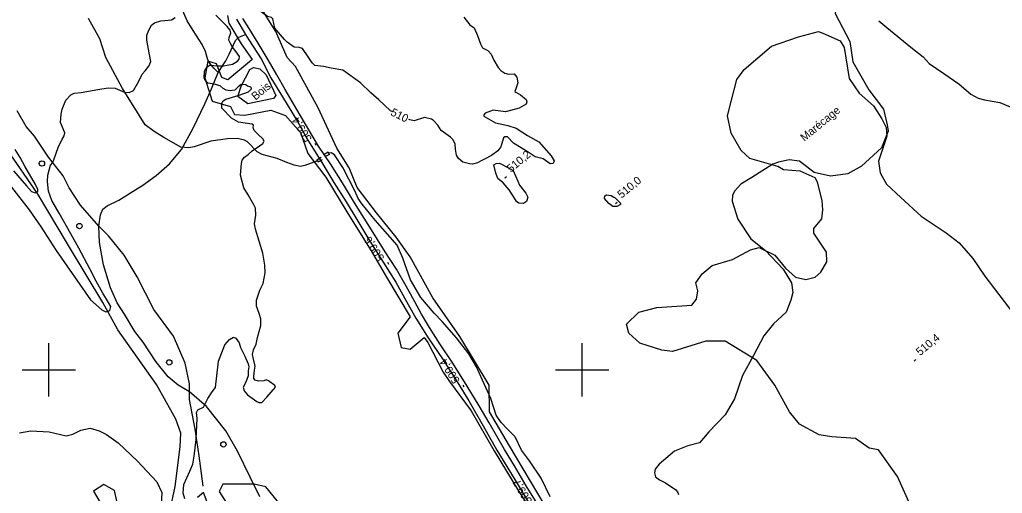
# Model space of a CAD drawing. Extents: x 347059 to 352153, y 6073752 to 6078601.
# Drawn here: x 348584 to 349136, y 6076130 to 6076397 of the extents above; entities that cross this region are included whole.
import ezdxf

# ---------------------------------------------------------------- set-up
doc = ezdxf.new("R2010")
doc.units = 0
for name, color, linetype in [('Level 1', 7, 'Continuous'), ('Level 2', 7, 'Continuous'), ('Level 21', 7, 'Continuous'), ('Level 22', 7, 'Continuous'), ('Level 26', 7, 'Continuous'), ('Level 3', 7, 'Continuous'), ('Level 36', 7, 'Continuous'), ('Level 4', 7, 'Continuous'), ('Level 44', 7, 'Continuous'), ('Level 61', 7, 'Continuous'), ('Level 7', 7, 'Continuous')]:
    doc.layers.add(name, color=color, linetype=linetype)

msp = doc.modelspace()

# ---------------------------------------------------------------- linework, layer by layer
at = {"layer": 'Level 1'}
for points in [[(349046.37, 6076460.32), (349055.68, 6076451.37), (349057.54, 6076432.63), (349051.35, 6076415.66), (349045.19, 6076408.87), (349043.05, 6076405.15), (349042.32, 6076400.66), (349050.52, 6076384.89), (349052.32, 6076373.37), (349061.18, 6076357.53), (349069.52, 6076346.64), (349071.5, 6076337.95), (349072.08, 6076334.39), (349068.34, 6076324.98), (349057.13, 6076314.61), (349049.52, 6076310.33), (349039.64, 6076309.01), (349030.49, 6076311.05), (349022.23, 6076317.44), (349016.49, 6076318.28), (349010.5, 6076316.89), (349007.25, 6076315.83)], [(349007.25, 6076315.83), (348995.44, 6076308.17), (348989.32, 6076304.43), (348985.77, 6076300.65), (348984.6, 6076298.1), (348984.39, 6076295.01), (348987.54, 6076284.83), (348994.96, 6076273.78), (349003.07, 6076267.12), (349013.04, 6076256.69), (349017.81, 6076248.9), (349018.5, 6076243.48), (349017.32, 6076239.13), (349014.7, 6076232.53), (349007.65, 6076225.84), (349002.28, 6076219.2), (348996.42, 6076208.1), (348990.22, 6076196.88), (348985.75, 6076183.57), (348980.42, 6076174.72), (348971.21, 6076165.03), (348968.31, 6076161.57), (348965.98, 6076158.95), (348959.5, 6076157.16), (348951.89, 6076154.12), (348943.26, 6076146.86), (348941.07, 6076144.03), (348940.69, 6076141.93), (348941.34, 6076139.77), (348943.55, 6076137.99), (348946.96, 6076136.42), (348952.68, 6076132.35), (348953.7, 6076131.32), (348954.26, 6076129.89)]]:
    msp.add_lwpolyline(points, dxfattribs=at)
at = {"layer": 'Level 2'}
for points in [[(348793.49, 6076345.17), (348792.18, 6076345.8), (348785.64, 6076351.98), (348781.19, 6076355.86), (348775.38, 6076361.53), (348765.48, 6076368.61), (348758.85, 6076369.75), (348754.63, 6076370.77), (348749.74, 6076371.36), (348748.11, 6076372.76), (348745.88, 6076376.12), (348742.84, 6076380.9), (348740.9, 6076381.52), (348738.15, 6076381.59), (348734.05, 6076384.43), (348732.59, 6076385.9), (348727.25, 6076392.26), (348726.04, 6076397.61), (348725.29, 6076398.33), (348723.14, 6076398.84), (348718.13, 6076402.41), (348715.86, 6076405.82)], [(348599.51, 6076309.51), (348600.96, 6076315.12), (348602.4, 6076316.63), (348602.99, 6076318.78), (348605.3, 6076325.12), (348607.49, 6076329.87), (348608.73, 6076331.76), (348609.01, 6076333.49), (348606.72, 6076339.15), (348607, 6076343.89), (348607.51, 6076346.78), (348609.72, 6076351.82), (348612.51, 6076354.76), (348614.33, 6076355.65), (348618.25, 6076356.03), (348627.56, 6076357.77), (348633.5, 6076358.8), (348637.3, 6076358.52), (348642.64, 6076356.3), (348645.19, 6076356.05), (348647.77, 6076357.18), (348650.56, 6076362.03), (348652.58, 6076366.49), (348654.26, 6076368.35), (348656.29, 6076370.91), (348657.44, 6076373.54), (348657.06, 6076375.4), (348655.11, 6076385.57), (348655.25, 6076388.42), (348656.34, 6076391.27), (348657.79, 6076394.02), (348659.58, 6076395.28), (348663.05, 6076396.49), (348665.33, 6076396.55), (348669.1, 6076396.93), (348671.12, 6076398.4)], [(348708.46, 6076316.11), (348708.89, 6076317.98), (348710.12, 6076319.72), (348712.14, 6076321.19), (348714.49, 6076323.21), (348718.52, 6076326.13), (348720.53, 6076327.45), (348721.14, 6076328.79), (348720.43, 6076330.09), (348717.82, 6076332.47), (348715.64, 6076334.68), (348715.02, 6076336.19), (348715.13, 6076337.64), (348714.38, 6076338.36), (348710.53, 6076338.86), (348706.67, 6076339.36), (348702.74, 6076341.69), (348697.44, 6076347.34), (348697.44, 6076350.19), (348698.04, 6076351.39), (348699.65, 6076352.37), (348707.08, 6076354.54), (348712.44, 6076356.56), (348714.03, 6076358.2), (348713.87, 6076359.02), (348711.87, 6076359.75), (348710.82, 6076360.49), (348708.19, 6076360.53), (348706.48, 6076359.34), (348704.73, 6076357.42), (348701.98, 6076356.96), (348699.81, 6076357.41), (348698.19, 6076358.33), (348696.52, 6076359.8), (348693.12, 6076360.85), (348689.69, 6076361.36), (348688.05, 6076362.94), (348687.5, 6076364.37), (348687.69, 6076367.94), (348688.58, 6076370.07), (348690.38, 6076371.48), (348695.4, 6076371.04), (348698.27, 6076371.14), (348700.43, 6076371.55), (348703.33, 6076372.15), (348706.17, 6076373.77), (348707.21, 6076374.94), (348707.25, 6076376.47), (348705.38, 6076378.95), (348703.35, 6076381.59), (348702.29, 6076383.63), (348701.26, 6076385.61), (348701.52, 6076387.05), (348702.52, 6076389.69), (348702.04, 6076391.18), (348700.43, 6076393.2), (348694.09, 6076399.59)], [(348833.48, 6076398.59), (348836.79, 6076394.2), (348839.25, 6076392.6), (348841.22, 6076388.12), (348842.82, 6076383.47), (348843.92, 6076381.18), (348847, 6076379.73), (348848.86, 6076377.78), (348850.43, 6076374.31), (348852.83, 6076370.12), (348854.36, 6076368.48), (348856.54, 6076366.95), (348858.56, 6076366.49), (348861.73, 6076366.63), (348863.24, 6076364.75), (348863.78, 6076361.61), (348862.97, 6076358.67), (348862.08, 6076356.72), (348862.8, 6076356.21), (348865.43, 6076354.76), (348868.57, 6076352.09), (348868.88, 6076350.93), (348868.51, 6076349.49)], [(348868.51, 6076349.49), (348864.6, 6076347.23), (348856.94, 6076345.17), (348850.02, 6076346.21), (348845.54, 6076344.45), (348844.74, 6076343.62), (348844.79, 6076342.76), (348851.28, 6076339.03), (348858.2, 6076337.54), (348862.88, 6076335.95), (348869.39, 6076331.94), (348875.65, 6076328.39), (348882.68, 6076320.54), (348884.26, 6076317.6), (348883.82, 6076316.18), (348881.97, 6076315.89), (348878.04, 6076318.71), (348873.68, 6076319.82), (348869.58, 6076322.57), (348861.37, 6076327.55), (348858.1, 6076331.08), (348856.57, 6076331.21), (348855.79, 6076330.55), (348854.23, 6076325.48), (348852.58, 6076323.18), (348849.09, 6076320.68), (348845.03, 6076318.67), (348843.25, 6076317.68), (348841.22, 6076316.51)], [(348841.22, 6076316.51), (348838.29, 6076315.83), (348836.59, 6076315.89), (348832.95, 6076316.94), (348830.53, 6076319.02), (348829.42, 6076320.83), (348828.85, 6076324.17), (348828.69, 6076327.11), (348827.54, 6076329.37), (348825.98, 6076330.97), (348820.65, 6076334.64), (348818.89, 6076337.8), (348816.35, 6076340.38), (348815.33, 6076341.16), (348811.4, 6076342.11), (348805.52, 6076340.22), (348803.14, 6076340.75), (348802.54, 6076341)], [(348580.2, 6076312.03), (348587.57, 6076303.5), (348590.35, 6076300.43), (348592.35, 6076299.7), (348593.84, 6076300.39), (348593.89, 6076301.57), (348592.54, 6076304.23), (348586.64, 6076314.71), (348583.99, 6076319.52), (348581.24, 6076323.97)], [(348682.96, 6076160.68), (348683.21, 6076164.96), (348683.56, 6076172.63), (348683.15, 6076175.95), (348683.92, 6076177.43), (348686.98, 6076178.87), (348689.54, 6076183.88), (348691.88, 6076187.66), (348693.74, 6076190.08), (348694.59, 6076196.53), (348695.52, 6076204.94), (348698.98, 6076214.05), (348701.78, 6076217.14), (348703.86, 6076218.37), (348705.2, 6076217.76), (348707.22, 6076215.27), (348707.9, 6076212.59), (348710.39, 6076207.65), (348712.26, 6076203.27), (348712.51, 6076201.72), (348712.27, 6076199.47), (348712.28, 6076196.62), (348710.84, 6076193.07), (348709.37, 6076190.18), (348709.95, 6076188.09), (348711.91, 6076185.82), (348717.06, 6076182.08), (348718.27, 6076181.62), (348719.89, 6076181.65), (348722.6, 6076184.52), (348727.65, 6076190.22), (348727.21, 6076191.2), (348723.59, 6076193.81), (348722.37, 6076194.26), (348720.94, 6076193.71), (348718.06, 6076193.56), (348716.12, 6076194.07), (348715.47, 6076195.14), (348715.42, 6076196.46), (348715.74, 6076199.73), (348716.14, 6076202.11), (348715.17, 6076205.91), (348714.57, 6076208.66), (348715.14, 6076211.33), (348716.62, 6076214.51), (348717.49, 6076218.25), (348719.24, 6076224.92), (348719.23, 6076228.73), (348718.43, 6076231.71), (348716.97, 6076235.77), (348716.93, 6076239.14), (348718.82, 6076244.85), (348720.64, 6076248.59), (348721.67, 6076254.51), (348721.63, 6076258.83), (348720.38, 6076265.65), (348716.41, 6076279.26), (348715.75, 6076282.23), (348716.56, 6076287.14), (348716.26, 6076290.97), (348715.45, 6076292.86), (348712.13, 6076298.58), (348709.7, 6076302.35), (348707.89, 6076309.5), (348708.46, 6076316.11)], [(348861.94, 6076296.57), (348859.02, 6076301.24), (348855.55, 6076305.31), (348852.67, 6076307.78), (348851.5, 6076310.62), (348850.41, 6076315.41), (348851.61, 6076316.2), (348853.48, 6076316.28), (348858.52, 6076313.65), (348861.23, 6076312.12), (348863.84, 6076306.16), (348864.76, 6076304.01), (348868.34, 6076299.39), (348869.44, 6076297.1), (348868.67, 6076294.72), (348866.96, 6076293.57), (348864.5, 6076293.74), (348863.04, 6076294.68), (348861.94, 6076296.57)], [(348579.06, 6076302.81), (348588.96, 6076290.08), (348595.72, 6076280.36), (348604.12, 6076267.16), (348623.47, 6076239.38), (348629.95, 6076233.78), (348632.07, 6076232.6), (348634.38, 6076233.36), (348635.01, 6076235.68), (348633.72, 6076237.97), (348630.36, 6076243.12), (348626.62, 6076249.99), (348623.09, 6076256.76), (348616.92, 6076268.49), (348612.38, 6076276.58), (348605.85, 6076288.26), (348601.82, 6076295.29), (348599.87, 6076300.56), (348599.33, 6076306.09), (348599.51, 6076309.51)], [(348918.6, 6076296.89), (348921.59, 6076293.86), (348921.51, 6076292.98), (348919.6, 6076291.88), (348917.34, 6076291.99), (348915.13, 6076293.57), (348912.58, 6076296.43), (348912.78, 6076297.88), (348913.64, 6076298.53), (348916.27, 6076298.06), (348917.82, 6076297.2), (348918.6, 6076296.89)], [(348583.59, 6076164.47), (348590.05, 6076165.72), (348600.33, 6076165.16), (348609.9, 6076162.88), (348613.59, 6076163.67), (348618.1, 6076166.06), (348623.39, 6076167.07), (348628.44, 6076165.62), (348632.46, 6076163.61), (348639.05, 6076158.8), (348650.01, 6076148.53), (348660.74, 6076136.92), (348663.58, 6076130.97), (348663.26, 6076123.86)], [(348681.04, 6076146.78), (348681.04, 6076146.78), (348681.75, 6076151.33), (348682.96, 6076160.68)], [(348676.56, 6076127.45), (348675.6, 6076130.55), (348676.01, 6076135.41), (348679.44, 6076142.9), (348681.04, 6076146.78)]]:
    msp.add_lwpolyline(points, dxfattribs=at)
at = {"layer": 'Level 21'}
for points in [[(348705.7, 6076397.36), (348710.77, 6076388.73), (348712.48, 6076385.82), (348719.48, 6076375), (348724.88, 6076364.39), (348731.48, 6076353.6), (348739.85, 6076339.73), (348745.66, 6076329.25), (348753.7, 6076316.75), (348760.42, 6076305.46), (348767.36, 6076294.52), (348773.3, 6076284.53), (348780.63, 6076272.34), (348788.19, 6076260.57), (348795.2, 6076249.31), (348801.22, 6076238.49), (348806.56, 6076229.12), (348813.48, 6076217.94), (348821.53, 6076206.14), (348829.81, 6076193.18), (348836.3, 6076182.61), (348844.28, 6076168.49), (348852.06, 6076154.82), (348861.79, 6076138.79), (348870.19, 6076124.73)], [(348795.62, 6076256.63), (348789.27, 6076266.5), (348780.57, 6076280.24), (348772.06, 6076293.91), (348765.19, 6076305.21), (348758.46, 6076315.89), (348751.84, 6076325.99), (348746.36, 6076335.17), (348739.65, 6076346.54), (348733.01, 6076357.83), (348728.3, 6076366.01), (348723.38, 6076374.54), (348717.84, 6076383.89), (348712.7, 6076392.23), (348709.2, 6076397.86)], [(348875.58, 6076123.22), (348868.5, 6076134.7), (348862, 6076145.85), (348856.39, 6076155.2), (348847.74, 6076170.1), (348842.18, 6076179.7), (348835.33, 6076190.79), (348827.34, 6076203.76), (348819.95, 6076214.7), (348814.22, 6076223.74), (348809.67, 6076231.37), (348803.46, 6076242.85), (348795.62, 6076256.63)]]:
    msp.add_lwpolyline(points, dxfattribs=at)
at = {"layer": 'Level 22'}
for points in [[(348695.34, 6076367.44), (348692.93, 6076369.77), (348690.98, 6076372.1), (348689.48, 6076374.59), (348688.28, 6076379.14), (348686.41, 6076383.06), (348681.19, 6076391.05), (348677.94, 6076396.43), (348674.66, 6076403.82), (348674.24, 6076407.08), (348673.91, 6076410.94), (348674.71, 6076415.08), (348677.69, 6076423.01), (348679.08, 6076427.41), (348680.75, 6076433.78), (348682.25, 6076436.53)], [(348718.72, 6076128.56), (348713.44, 6076139.12), (348706.17, 6076154.16), (348699.58, 6076165.57), (348688.71, 6076179.38), (348679.25, 6076187.61), (348672.73, 6076191.41), (348667.28, 6076196.11), (348660.27, 6076204.62), (348653.06, 6076215.52), (348648.53, 6076221.62), (348642.67, 6076231.27), (348638.57, 6076237.74), (348634.72, 6076246.07), (348630.85, 6076259.05), (348628.58, 6076271.73), (348628.22, 6076280.91), (348629.07, 6076287.2), (348630.48, 6076290.35), (348632.92, 6076292.26), (348639.37, 6076295.46), (348649.08, 6076301.56), (348652.86, 6076303.93), (348660.48, 6076309.39), (348667.99, 6076315.97), (348674.68, 6076323.96), (348681.27, 6076336.07), (348687.75, 6076349.67), (348691.55, 6076358.15), (348695.34, 6076367.44), (348699.55, 6076374.01), (348701.53, 6076377.71), (348704.98, 6076385.44), (348707, 6076387.22), (348709.81, 6076388.32), (348710.77, 6076388.73)], [(348686.96, 6076134.42), (348684.58, 6076151.5), (348682.36, 6076166.62), (348679.2, 6076183.21), (348679.25, 6076187.61), (348679.29, 6076192.01), (348676.69, 6076203.65), (348670.26, 6076218.96), (348659.09, 6076234.03), (348649.73, 6076252.3), (348642.38, 6076264.6), (348633.61, 6076275.39), (348628.22, 6076280.91), (348617.98, 6076292.73), (348611.47, 6076302.43), (348608.05, 6076309.18), (348599.97, 6076319.68), (348591.93, 6076331.56), (348587.41, 6076336.94), (348582.21, 6076345.8)]]:
    msp.add_lwpolyline(points, dxfattribs=at)
at = {"layer": 'Level 26'}
for p, q in [((348757.19, 6076322.49), (348754.69, 6076321.07)), ((348757.91, 6076321.22), (348757.19, 6076322.49)), ((348750.79, 6076318.29), (348753.29, 6076319.71)), ((348750.79, 6076318.29), (348751.52, 6076317.03)), ((348751.52, 6076317.03), (348754.01, 6076318.47)), ((348757.91, 6076321.22), (348755.39, 6076319.81))]:
    msp.add_line(p, q, dxfattribs=at)
at = {"layer": 'Level 3'}
for p, q in [((348750.48, 6076326.3), (348749.85, 6076327.33)), ((348856.6, 6076308.13), (348857.52, 6076308.9)), ((348918.8, 6076293.54), (348919.72, 6076294.31)), ((348791.38, 6076259.35), (348790.73, 6076260.35)), ((349086.7, 6076204.95), (349087.62, 6076205.72)), ((348833.68, 6076190.33), (348833.05, 6076191.34))]:
    msp.add_line(p, q, dxfattribs=at)
at = {"layer": 'Level 36'}
for centre in [(348596.23, 6076316.16), (348617.3, 6076280.94), (348667.83, 6076204.18), (348698.25, 6076157.98)]:
    msp.add_circle(centre, 1.5, dxfattribs=at)
at = {"layer": 'Level 4'}
for points in [[(348751.13, 6076317.63), (348744.03, 6076315.07), (348741.7, 6076314.38), (348738.15, 6076315.13), (348733.86, 6076316.77), (348728.52, 6076318.94), (348720.1, 6076321.21), (348717.27, 6076322.8), (348711.73, 6076328.41), (348710.1, 6076329.29), (348705.96, 6076330.3), (348700.62, 6076330.07), (348691.28, 6076328.79), (348681.83, 6076325.61), (348678.76, 6076324.98), (348674.29, 6076325.4), (348664.85, 6076330.75), (348659.32, 6076334.12), (348654.35, 6076337.9), (348646.6, 6076350.32), (348641.59, 6076358.43), (348632.13, 6076375.74), (348628.7, 6076386.25), (348622.42, 6076397.83)], [(349066.93, 6076396.4), (349071.43, 6076392.73), (349084.9, 6076381.55), (349091.74, 6076376.16), (349095.25, 6076372.5), (349103.38, 6076366.82), (349111.86, 6076361.08), (349118.57, 6076355.12), (349122.72, 6076352.95), (349126.24, 6076352.07), (349134.86, 6076350.4), (349140.74, 6076347.95)], [(348662.5, 6076093.85), (348671.11, 6076134.25), (348673.96, 6076156.54), (348674.3, 6076164.34), (348671.55, 6076172.25), (348660.65, 6076191.63), (348638.84, 6076222.56), (348630.52, 6076237.81), (348611.23, 6076270.03), (348593.64, 6076299.17), (348576.64, 6076324.03)], [(348882, 6076128.39), (348877.04, 6076138.95), (348870.41, 6076148.72), (348865.96, 6076154.69), (348862.37, 6076162.34), (348857.91, 6076166.8), (348854.56, 6076170.38), (348851.74, 6076174.4), (348848.68, 6076183.84), (348843.94, 6076194.14), (348840.55, 6076201.65), (348836.31, 6076208.9), (348829.29, 6076218.05), (348821.39, 6076227.19), (348816.88, 6076231.85), (348809.35, 6076240.72), (348803.54, 6076250.66), (348799.24, 6076262.8), (348795.97, 6076270.17), (348790.52, 6076276.3), (348783.68, 6076284.25), (348776.28, 6076293.16), (348774, 6076296.41), (348772.13, 6076300.76), (348765.41, 6076313.92), (348760.81, 6076321), (348758.95, 6076322.14), (348757.57, 6076321.88)]]:
    msp.add_lwpolyline(points, dxfattribs=at)
at = {"layer": 'Level 44'}
for points in [[(348882.86, 6076117.33), (348859.2, 6076157.11), (348847.88, 6076176.3), (348847.8, 6076191.36), (348831.28, 6076218.78), (348816.11, 6076240.42), (348803.29, 6076263.57), (348795.35, 6076274.72), (348784.43, 6076288.44), (348773.47, 6076302.72), (348768.96, 6076313.77), (348762.11, 6076324.78), (348751.62, 6076347.57), (348738.82, 6076370.81), (348734.21, 6076375.76), (348727.66, 6076390.48), (348718.88, 6076404.5)], [(348700.66, 6076399.44), (348701.36, 6076395.23), (348708.25, 6076383.47), (348714.48, 6076374.63), (348713, 6076373.37), (348700.7, 6076363.28), (348697.31, 6076364.47), (348694.32, 6076372.3), (348689.49, 6076373.78), (348687.88, 6076364.3), (348691.89, 6076351.17), (348702.21, 6076348.32)], [(348718.84, 6076369.43), (348722.29, 6076366.04), (348727.81, 6076354.49), (348726.45, 6076352.74), (348711.99, 6076349.67), (348706.41, 6076353.82), (348708.28, 6076359.6), (348713.14, 6076369.12), (348715.26, 6076370.16), (348718.84, 6076369.43)], [(348702.21, 6076348.32), (348704.45, 6076343.64), (348710.24, 6076343.39), (348725, 6076346.11), (348733.11, 6076343.21), (348741.63, 6076333.6), (348745.66, 6076321.69), (348755.9, 6076308.43), (348767.72, 6076288.86), (348781.37, 6076266.93), (348789.93, 6076252.12), (348803.38, 6076229.88), (348796.37, 6076220.64), (348798.28, 6076212.5), (348803.31, 6076211.66), (348811.16, 6076218.15), (348813.19, 6076215.37), (348821.93, 6076198.75), (348825.51, 6076193.49), (348837.52, 6076176.9), (348850.48, 6076154.3), (348864.33, 6076131.53), (348885.2, 6076099.79)], [(348640.47, 6076116.85), (348637.03, 6076131.99), (348631.06, 6076135.35), (348625.21, 6076131.61), (348628.9, 6076125.26)], [(348729.49, 6076125.19), (348722.21, 6076134.2), (348715.5, 6076135.58), (348697.97, 6076135.61), (348695.91, 6076131.47), (348703.73, 6076119.15)], [(348690.73, 6076121.07), (348687, 6076130.84), (348683.69, 6076128.19)]]:
    msp.add_lwpolyline(points, dxfattribs=at)
at = {"layer": 'Level 61'}
for p, q in [((348600, 6076185), (348600, 6076215)), ((348900, 6076185), (348900, 6076215)), ((348585, 6076200), (348615, 6076200)), ((348885, 6076200), (348915, 6076200))]:
    msp.add_line(p, q, dxfattribs=at)
at = {"layer": 'Level 7'}
for points in [[(349014.47, 6076257.13), (349020.07, 6076252.21), (349025.92, 6076250.79), (349031.05, 6076252.21), (349034.34, 6076254.94), (349037.58, 6076260.79), (349037.52, 6076266.28), (349030.39, 6076276.98), (349030.38, 6076279.51), (349034.82, 6076285.01), (349035.45, 6076290.02), (349034.96, 6076295.3), (349032.47, 6076305.67), (349031.06, 6076308.08), (349022.72, 6076311.77), (349013.2, 6076312.54), (349010.1, 6076314.46), (348994.3, 6076318.98), (348989.39, 6076323.42), (348983.91, 6076333.24), (348981.78, 6076342.99), (348983.98, 6076351.71), (348987.03, 6076363.38), (348991.23, 6076368.98), (349006.47, 6076382.26), (349021.79, 6076387.52), (349032.95, 6076390.37), (349035.4, 6076389.42), (349045.09, 6076385.2), (349047.36, 6076381.4), (349050.17, 6076363.97), (349055.88, 6076355.69), (349063.83, 6076348.52), (349068.56, 6076341.22), (349071.07, 6076336.42), (349071.43, 6076331.48), (349066.77, 6076317.41), (349067.56, 6076310.88), (349071.16, 6076304.58), (349079.23, 6076296.91), (349090.64, 6076286.47), (349104.78, 6076277.11), (349112.05, 6076271.47), (349119.77, 6076262.75), (349126.55, 6076252.65), (349142.87, 6076231.3)], [(349085.41, 6076121.89), (349077.31, 6076139.88), (349066.66, 6076155), (349061.42, 6076155.89), (349053.81, 6076161.4), (349040.52, 6076162.19), (349033.25, 6076163.33), (349022.34, 6076169.39), (349016.68, 6076176.37), (349008.32, 6076191.44), (348998.2, 6076205.2), (348980.44, 6076216.04), (348969.63, 6076216.03), (348950.91, 6076210.35), (348944.84, 6076211.14), (348932.5, 6076214.95), (348926.3, 6076220.58), (348924.97, 6076225.61), (348931.83, 6076232.52), (348941.99, 6076235.13), (348961.76, 6076236.3), (348964.29, 6076239.75), (348965.06, 6076244.43), (348964, 6076248.94), (348967.58, 6076254.02), (348973.1, 6076258.77), (348984.56, 6076262.16), (348994.81, 6076267.54), (348999.6, 6076268.83), (349008.46, 6076264.52), (349014.47, 6076257.13)]]:
    msp.add_lwpolyline(points, dxfattribs=at)

# ---------------------------------------------------------------- texts
at = {"layer": 'Level 2'}
msp.add_text('510', height=4.5, rotation=333.8372, dxfattribs=at).set_placement((348791.88, 6076343.52))
at = {"layer": 'Level 3'}
for s, rotation, p in [('509,4', 121.583, (348748.26, 6076330.01)), ('510,2', 39.62, (348859.96, 6076310.84)), ('510,0', 39.62, (348922.16, 6076296.26)), ('509,6', 123.3578, (348789.06, 6076262.99)), ('510,4', 39.62, (349090.06, 6076207.66)), ('509,4', 122.1008, (348831.42, 6076194.02)), ('509,7', 120.6487, (348872.18, 6076126.1))]:
    msp.add_text(s, height=4.5, rotation=rotation, dxfattribs=at).set_placement(p)
at = {"layer": 'Level 44'}
msp.add_text('Bois', height=4.5, rotation=39.568, dxfattribs=at).set_placement((348716.31, 6076351.5))
at = {"layer": 'Level 7'}
msp.add_text('Marécage', height=4.5, rotation=39.568, dxfattribs=at).set_placement((349025, 6076328.34))

doc.saveas('drawing.dxf')
